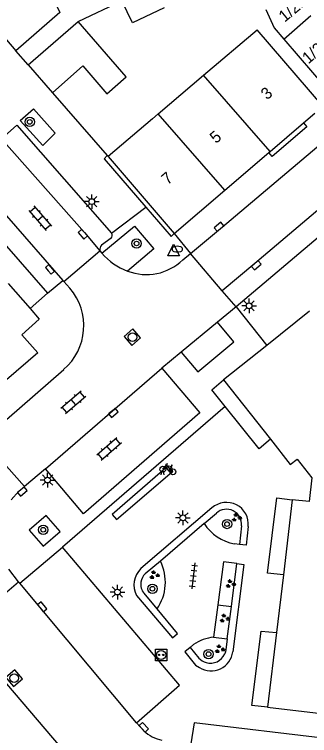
# Model space of a CAD drawing. Extents: x 132998 to 136004, y 396998 to 398512.
# Drawn here: x 134000.7 to 134026, y 397273 to 397334.9 of the extents above; entities that cross this region are included whole.
import ezdxf

# ---------------------------------------------------------------- set-up
doc = ezdxf.new("R2010")
doc.units = 0
for name, color, linetype in [('gg-afsc-erfafscheiding', 7, 'Continuous'), ('gg-afsc-muur', 7, 'Continuous'), ('gg-anno-huisnummerreeks BGT', 7, 'Continuous'), ('gg-bbg-bijgebouw', 7, 'Continuous'), ('gg-bbg-gedigitaliseerde bebouwing', 7, 'Continuous'), ('gg-bbg-gedigitaliseerde bijgebouw', 7, 'Continuous'), ('gg-bbg-hoofdgebouw', 7, 'Continuous'), ('gg-bbg-tussenscheiding', 7, 'Continuous'), ('gg-knt-verharding', 7, 'Continuous'), ('gg-knt-verharding nz', 7, 'Continuous'), ('gt-grn-groengrens', 7, 'Continuous'), ('gt-grn-weggrens', 7, 'Continuous'), ('gt-symb-boom', 7, 'Continuous'), ('gt-symb-brandkraan', 7, 'Continuous'), ('gt-symb-fietsenrek', 7, 'Continuous'), ('gt-symb-groenvak', 7, 'Continuous'), ('gt-symb-klinker verharding', 7, 'Continuous'), ('gt-symb-kolk', 7, 'Continuous'), ('gt-symb-laadpunt elektrisch vervoer', 7, 'Continuous'), ('gt-symb-lichtmast', 7, 'Continuous'), ('gt-symb-rioolschacht', 7, 'Continuous'), ('gt-symb-tegel verharding', 7, 'Continuous'), ('gt-symb-waterafsluiter', 7, 'Continuous')]:
    doc.layers.add(name, color=color, linetype=linetype)

# ---------------------------------------------------------------- blocks, each defined once
blk = doc.blocks.new('gt0-BOOM')
at = {"layer": 'gt-symb-boom'}
for radius in [0.4, 0.2]:
    blk.add_circle((0, 0), radius, dxfattribs=at)
blk = doc.blocks.new('gt0-GRVAK')
at = {"layer": 'gt-symb-groenvak'}
for p, q in [((-0.11, 0.189), (-0.228, 0.24)), ((-0.182, 0.153), (0.088, 0.153)), ((-0.091, 0.211), (-0.156, 0.322)), ((-0.047, 0.214), (-0.047, 0.393)), ((-0.004, 0.211), (0.061, 0.322)), ((0.015, 0.189), (0.133, 0.24)), ((0.262, -0.052), (0.197, 0.059)), ((0.305, -0.049), (0.305, 0.13)), ((0.349, -0.052), (0.414, 0.059)), ((-0.245, -0.228), (-0.363, -0.177)), ((-0.318, -0.264), (-0.047, -0.264)), ((-0.226, -0.206), (-0.291, -0.095)), ((-0.183, -0.203), (-0.183, -0.024)), ((-0.139, -0.206), (-0.074, -0.095)), ((-0.12, -0.228), (-0.002, -0.177)), ((0.243, -0.074), (0.125, -0.023)), ((0.17, -0.11), (0.441, -0.11)), ((0.368, -0.074), (0.486, -0.023))]:
    blk.add_line(p, q, dxfattribs=at)
blk = doc.blocks.new('gt0-LMAST')
at = {"layer": 'gt-symb-lichtmast'}
for p, q in [((-0.005, 0.246), (-0.005, 0.621)), ((-0.182, 0.173), (-0.447, 0.438)), ((0.172, 0.173), (0.437, 0.438)), ((-0.255, -0.004), (-0.63, -0.004)), ((-0.182, -0.181), (-0.447, -0.446)), ((-0.005, -0.254), (-0.005, -0.629)), ((0.437, -0.446), (0.172, -0.181)), ((0.245, -0.004), (0.62, -0.004))]:
    blk.add_line(p, q, dxfattribs=at)
blk.add_circle((-0.005, -0.004), 0.25, dxfattribs=at)
blk = doc.blocks.new('gt0-KOLK')
at = {"layer": 'gt-symb-kolk'}
blk.add_lwpolyline([(0, 0), (0.375, 0), (0.375, 0.4), (-0.375, 0.4), (-0.375, 0), (0, 0)], dxfattribs=at)
blk = doc.blocks.new('gt0-WAFSL')
at = {"layer": 'gt-symb-waterafsluiter'}
for p, q in [((-0.5, -0.333), (0, 0.667)), ((0, 0.667), (0.5, -0.333)), ((0.5, -0.333), (-0.5, -0.333))]:
    blk.add_line(p, q, dxfattribs=at)
blk = doc.blocks.new('gt0-BR')
at = {"layer": 'gt-symb-brandkraan'}
for centre, radius, start, end in [((-0.244, 0), 0.206, 107.56694, 252.43307), ((0.599, -2.664), 3, 106.89205, 107.56694), ((0, -0.691), 0.938, 73.10799, 106.89205), ((-0.599, -2.664), 3, 72.43309, 73.10799), ((0.244, 0), 0.206, 287.56695, 72.43309), ((0.599, 2.664), 3, 252.43307, 253.10797), ((0, 0.691), 0.938, 253.10797, 286.89206), ((-0.599, 2.664), 3, 286.89206, 287.56695)]:
    blk.add_arc(centre, radius, start, end, dxfattribs=at)
blk = doc.blocks.new('gt0-KL1')
at = {"layer": 'gt-symb-klinker verharding'}
for p, q in [((-1.15, 0.3), (1.15, 0.3)), ((-1, -0.3), (-1, 0.3)), ((-0.5, 0.3), (-0.5, 0.45)), ((0, -0.3), (0, 0.3)), ((0.5, 0.3), (0.5, 0.45)), ((1, -0.3), (1, 0.3)), ((-1.15, -0.3), (1.15, -0.3)), ((-0.5, -0.45), (-0.5, -0.3)), ((0.5, -0.45), (0.5, -0.3))]:
    blk.add_line(p, q, dxfattribs=at)
blk = doc.blocks.new('gt0-RS')
at = {"layer": 'gt-symb-rioolschacht'}
blk.add_lwpolyline([(-0.5, -0.5), (0.5, -0.5), (0.5, 0.5), (-0.5, 0.5)], close=True, dxfattribs=at)
blk.add_circle((0, 0), 0.375, dxfattribs=at)
blk = doc.blocks.new('gt0-FREK')
at = {"layer": 'gt-symb-fietsenrek'}
for p, q in [((0.259, 0.762), (0.294, 0.823)), ((0.54, 0.335), (0.259, 0.762)), ((0.294, 0.823), (0.767, 0.714)), ((0.767, 0.714), (0.54, 0.335)), ((0.757, 0.841), (0.866, 0.816)), ((0.767, 0.714), (0.84, 0.822)), ((0.895, 0.252), (0.767, 0.714))]:
    blk.add_line(p, q, dxfattribs=at)
for points in [[(0.036, 0.476), (0.228, 0.708), (0.259, 0.762)], [(0.294, 0.823), (0.36, 0.937), (0.452, 0.935)], [(-0.124, 0), (-0.047, 0.312), (0.053, 0.312), (0.12, 0)], [(0.54, 0.335), (0.555, 0.305), (0.895, 0.252)]]:
    blk.add_lwpolyline(points, dxfattribs=at)
for centre in [(0.036, 0.476), (0.895, 0.252)]:
    blk.add_circle(centre, 0.252, dxfattribs=at)
blk = doc.blocks.new('gt0-LEV')
at = {"layer": 'gt-symb-laadpunt elektrisch vervoer'}
blk.add_lwpolyline([(-0.486, 0.501), (0.486, 0.501), (0.486, -0.499), (-0.486, -0.499)], close=True, dxfattribs=at)
for centre, radius in [((0, 0), 0.393), ((-0.186, 0), 0.0566), ((0.186, 0), 0.0566)]:
    blk.add_circle(centre, radius, dxfattribs=at)
blk = doc.blocks.new('gt0-TEG1')
at = {"layer": 'gt-symb-tegel verharding'}
for p, q in [((-1.125, 0), (1.125, 0)), ((-0.9, -0.25), (-0.9, 0.25)), ((-0.45, -0.25), (-0.45, 0.25)), ((0, -0.25), (0, 0.25)), ((0.45, -0.25), (0.45, 0.25)), ((0.9, -0.25), (0.9, 0.25))]:
    blk.add_line(p, q, dxfattribs=at)

msp = doc.modelspace()

# ---------------------------------------------------------------- linework, layer by layer
at = {"layer": 'gg-afsc-erfafscheiding'}
msp.add_line((134006.13, 397334.28), (134009.883, 397336.052), dxfattribs=at)
at = {"layer": 'gg-afsc-muur'}
for p, q in [((134003.94, 397328.15), (134008.631, 397322.771)), ((134008.631, 397322.771), (134008.71, 397322.68))]:
    msp.add_line(p, q, dxfattribs=at)
at = {"layer": 'gg-bbg-bijgebouw'}
for q in [(134006.13, 397334.28), (134003.94, 397328.15)]:
    msp.add_line((134001.85, 397330.56), q, dxfattribs=at)
msp.add_lwpolyline([(134003.94, 397328.15), (134006.53, 397330.48), (134008.6, 397328.08), (134010.26, 397329.52), (134006.13, 397334.28)], dxfattribs=at)
at = {"layer": 'gg-bbg-gedigitaliseerde bebouwing'}
for p, q in [((134016.879, 397329.66), (134021.477, 397333.577)), ((134027.117, 397327), (134021.477, 397333.577)), ((134013.003, 397326.359), (134016.879, 397329.66)), ((134012.5, 397325.93), (134013.003, 397326.359)), ((134012.5, 397325.93), (134008.71, 397322.68))]:
    msp.add_line(p, q, dxfattribs=at)
msp.add_lwpolyline([(134008.902, 397338.118), (134004.162, 397335.893), (134004.57, 397335.05), (134000.8, 397331.77)], dxfattribs=at)
at = {"layer": 'gg-bbg-gedigitaliseerde bijgebouw'}
msp.add_line((134023.775, 397332.769), (134028.004, 397327.811), dxfattribs=at)
for points in [[(134013.496, 397335.449), (134010.781, 397334.16), (134009.883, 397336.052)], [(134022.234, 397335.304), (134022.942, 397333.746), (134023.775, 397332.769)]]:
    msp.add_lwpolyline(points, dxfattribs=at)
at = {"layer": 'gg-bbg-hoofdgebouw'}
for p, q in [((134000, 397332.692), (134000.8, 397331.77)), ((134025.446, 397325.569), (134026.434, 397326.414)), ((134022.586, 397323.118), (134025.446, 397325.569)), ((134008.71, 397322.68), (134014.355, 397316.066)), ((134018.703, 397319.791), (134022.485, 397323.031)), ((134022.485, 397323.031), (134022.586, 397323.118)), ((134014.355, 397316.066), (134018.703, 397319.791)), ((134000.141, 397311.785), (134002.015, 397309.624)), ((134025.98, 397309.39), (134022.309, 397306.464)), ((134022.309, 397306.464), (134018.59, 397303.5)), ((134018.59, 397303.5), (134022.611, 397298.406)), ((134024.49, 397293.21), (134023.726, 397286.757)), ((134023.726, 397286.757), (134023.141, 397281.817)), ((134023.141, 397281.817), (134022.38, 397275.39)), ((134022.38, 397275.39), (134031.91, 397274.26))]:
    msp.add_line(p, q, dxfattribs=at)
for points in [[(134002.015, 397309.624), (134002.8, 397308.72), (134001.31, 397307.37), (134002.68, 397305.82), (134000, 397303.498)], [(134022.611, 397298.406), (134024.32, 397296.24), (134024.9, 397296.69), (134026.16, 397295.1), (134025.94, 397293.05), (134024.49, 397293.21)]]:
    msp.add_lwpolyline(points, dxfattribs=at)
at = {"layer": 'gg-bbg-tussenscheiding'}
for p, q in [((134023.775, 397332.769), (134026.092, 397334.794)), ((134022.586, 397323.118), (134016.879, 397329.66)), ((134018.703, 397319.791), (134013.003, 397326.359))]:
    msp.add_line(p, q, dxfattribs=at)
at = {"layer": 'gg-knt-verharding'}
for p, q in [((134063.328, 397346.711), (134019.666, 397309.78)), ((134001.85, 397330.56), (134000.8, 397331.77)), ((134000.884, 397325.381), (133999.554, 397324.192)), ((134000.884, 397325.381), (134008.997, 397316.092)), ((134008.955, 397315.677), (134008.139, 397315.066)), ((134000, 397314.975), (134003.514, 397310.941)), ((134004.916, 397311.955), (134008.004, 397314.585)), ((134008.004, 397314.585), (134008.173, 397314.39)), ((134015.104, 397313.803), (134015.771, 397314.345)), ((134018.486, 397311.163), (134015.771, 397314.345)), ((134003.514, 397310.941), (134004.834, 397312.029)), ((134004.916, 397311.955), (134004.834, 397312.029)), ((134005.423, 397311.371), (134004.916, 397311.955)), ((134019.666, 397309.78), (134018.486, 397311.163)), ((134019.666, 397309.78), (134018.087, 397308.471)), ((134018.087, 397308.471), (134014.976, 397305.892)), ((134014.976, 397305.892), (134013.298, 397304.501)), ((134000, 397300.097), (134004.892, 397304.385)), ((134001.532, 397294.337), (134000, 397296.092)), ((134003.321, 397295.874), (134001.532, 397294.337)), ((134017.6, 397292.503), (134011.516, 397287.3)), ((134016.923, 397291.157), (134013.182, 397287.937)), ((134020.135, 397290.968), (134019.964, 397289.374)), ((134001.139, 397286.035), (134004.784, 397289.138)), ((134019.964, 397289.374), (134019.542, 397289.42)), ((134019.268, 397284.044), (134019.731, 397287.734)), ((134001.032, 397286.167), (134000.192, 397287.248)), ((133996.113, 397281.995), (134001.032, 397286.167)), ((134001.032, 397286.167), (134001.139, 397286.035)), ((134018.11, 397284.194), (134017.749, 397281.411)), ((134016.036, 397280.778), (134015.738, 397280.525)), ((134015.738, 397280.525), (134016.485, 397279.617)), ((134011.767, 397273.35), (134011.137, 397274.063))]:
    msp.add_line(p, q, dxfattribs=at)
for points in [[(134015.771, 397314.345), (134018.337, 397316.502), (134062.169, 397353.601)], [(134001.158, 397325.791), (134002.305, 397326.78), (134004.17, 397324.694), (134003.12, 397323.635), (134001.158, 397325.791)], [(134025.446, 397325.569), (134025.739, 397325.227), (134022.777, 397322.689), (134022.485, 397323.031)], [(134008.631, 397322.771), (134008.36, 397322.49), (134011.95, 397318.325)], [(134011.95, 397318.325), (134014.1, 397315.83), (134014.355, 397316.066)], [(134008.173, 397314.39), (134010.954, 397316.711), (134012.616, 397314.746), (134010.37, 397312.849)], [(134014.976, 397305.892), (134016.38, 397304.199), (134019.491, 397306.777), (134018.087, 397308.471)], [(134013.298, 397304.501), (134016.562, 397300.664), (134006.591, 397292.007), (134003.321, 397295.874)], [(134018.748, 397301.204), (134017.607, 397302.636), (134018.59, 397303.5)], [(134022.611, 397298.406), (134021.638, 397297.575), (134018.748, 397301.204)], [(134000.395, 397293.21), (134001.04, 397293.933), (134001.532, 397294.337)], [(134023.726, 397286.757), (134022.37, 397286.915), (134023.158, 397293.384), (134024.49, 397293.21)], [(134004.597, 397290.475), (134003.398, 397291.857), (134001.94, 397290.591), (134003.14, 397289.209), (134004.597, 397290.475)], [(134020.712, 397290.906), (134020.541, 397289.31), (134019.964, 397289.374)], [(134011.137, 397274.063), (134014.826, 397277.282), (134004.784, 397289.138)], [(134019.731, 397287.734), (134018.587, 397287.874), (134018.11, 397284.194)], [(134019.731, 397287.734), (134020.327, 397287.661), (134019.384, 397280.154)], [(134011.138, 397284.978), (134014.214, 397281.358), (134014.645, 397281.725), (134012.896, 397283.829)], [(134022.38, 397275.39), (134021.033, 397275.529), (134021.814, 397281.919), (134023.141, 397281.817)], [(134015.738, 397280.525), (134015.281, 397280.136), (134016.205, 397279.013), (134016.539, 397278.8)], [(134027.387, 397270.863), (134027.608, 397272.666), (134016.092, 397274.058), (134015.807, 397272.255)]]:
    msp.add_lwpolyline(points, dxfattribs=at)
for centre, radius, start, end in [((134008.762, 397315.906), 0.3, 310.14302, 38.29911), ((134008.509, 397314.703), 0.519, 135.53729, 193.10754), ((134012.192, 397317.783), 5.259, 220.17242, 249.73509), ((134011.989, 397317.04), 4.492, 248.8818, 313.90559), ((134001.646, 397308.145), 4.967, 310.80227, 40.50444), ((134018.852, 397291.111), 1.872, 353.70777, 131.96073), ((134018.849, 397291.104), 1.293, 353.94108, 132.20759), ((134020.332, 397293.454), 4.111, 213.97462, 258.9183), ((134009.559, 397286.125), 4.051, 325.46856, 26.5664), ((134012.894, 397285.884), 1.976, 134.21631, 207.29146), ((134018.221, 397277.499), 3.94, 96.88034, 123.68094), ((134017.53, 397280.384), 1.868, 237.96701, 352.93466), ((134014.058, 397275.893), 3.423, 227.98566, 257.53375)]:
    msp.add_arc(centre, radius, start, end, dxfattribs=at)
at = {"layer": 'gg-knt-verharding nz'}
for p, q in [((134000, 397317.578), (134004.834, 397312.029)), ((134003.321, 397295.874), (134013.298, 397304.501)), ((134011.137, 397274.063), (134001.139, 397286.035)), ((134000, 397277.389), (134004.584, 397271.984))]:
    msp.add_line(p, q, dxfattribs=at)
for points in [[(134063.478, 397349.192), (134034.642, 397324.82), (134021.276, 397313.492), (134018.486, 397311.163)], [(133999.554, 397324.192), (134006.678, 397316.146), (134008.004, 397314.585)], [(134009.044, 397291.943), (134009.43, 397291.499), (134014.199, 397295.613), (134013.823, 397296.079), (134009.044, 397291.943)]]:
    msp.add_lwpolyline(points, dxfattribs=at)
at = {"layer": 'gt-grn-groengrens'}
for p, q in [((134016.923, 397291.157), (134017.981, 397292.062)), ((134013.182, 397287.937), (134011.879, 397286.854)), ((134012.896, 397283.829), (134011.779, 397285.173)), ((134018.11, 397284.194), (134019.268, 397284.044)), ((134018.921, 397281.278), (134019.268, 397284.044)), ((134017.749, 397281.411), (134018.921, 397281.278))]:
    msp.add_line(p, q, dxfattribs=at)
msp.add_lwpolyline([(134018.921, 397281.278), (134018.8, 397280.322), (134018.764, 397280.144), (134018.701, 397279.972)], dxfattribs=at)
for centre, radius, start, end in [((134012.86, 397285.91), 1.361, 136.11432, 170.11181), ((134012.702, 397285.94), 1.2, 170.23824, 219.74209), ((134017.456, 397280.543), 1.37, 254.89109, 335.34224), ((134017.409, 397280.376), 1.196, 219.40023, 254.95969)]:
    msp.add_arc(centre, radius, start, end, dxfattribs=at)
at = {"layer": 'gt-grn-weggrens'}
for p, q in [((134008.997, 397316.092), (134011.95, 397318.325)), ((134014.355, 397316.066), (134015.771, 397314.345)), ((134003.514, 397310.941), (134002.015, 397309.624)), ((134019.666, 397309.78), (134022.309, 397306.464)), ((134018.748, 397301.204), (134004.784, 397289.138))]:
    msp.add_line(p, q, dxfattribs=at)

# ---------------------------------------------------------------- block references
at = {"layer": 'gt-symb-boom'}
for p in [(134001.981, 397325.661), (134011.145, 397315.213), (134003.139, 397290.633), (134018.899, 397291.123), (134012.502, 397285.565), (134017.31, 397279.951)]:
    msp.add_blockref('gt0-BOOM', p, dxfattribs=at)
at = {"layer": 'gt-symb-brandkraan'}
msp.add_blockref('gt0-BR', (134014.636, 397314.732), dxfattribs=at)
at = {"layer": 'gt-symb-fietsenrek'}
msp.add_blockref('gt0-FREK', (134013.362, 397295.352), dxfattribs=at)
at = {"layer": 'gt-symb-groenvak'}
for p in [(134019.71, 397291.677), (134012.656, 397286.742), (134019.196, 397285.985), (134018.681, 397283.018), (134018.257, 397280.383)]:
    msp.add_blockref('gt0-GRVAK', p, dxfattribs=at)
at = {"layer": 'gt-symb-klinker verharding'}
for p, rotation in [((134002.875, 397317.385), -48.85180488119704), ((134005.726, 397301.584), 40.458381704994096), ((134008.79, 397297.588), 40.862406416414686)]:
    msp.add_blockref('gt0-KL1', p, dxfattribs=dict(at, rotation=rotation))
at = {"layer": 'gt-symb-kolk'}
for p, rotation in [((134018.337, 397316.502), 40.01095771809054), ((134006.678, 397316.146), 131.5229686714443), ((134003.569, 397312.868), -48.56622929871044), ((134021.276, 397313.492), -139.70310379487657), ((134009.023, 397300.82), -139.05673786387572), ((134001.22, 397294.069), -139.33659613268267), ((134002.894, 397283.886), -51.698006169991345), ((134011.619, 397273.535), -47.14809158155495)]:
    msp.add_blockref('gt0-KOLK', p, dxfattribs=dict(at, rotation=rotation))
at = {"layer": 'gt-symb-laadpunt elektrisch vervoer'}
msp.add_blockref('gt0-LEV', (134013.246, 397279.878), dxfattribs=at)
at = {"layer": 'gt-symb-lichtmast'}
for p in [(134007.303, 397318.815), (134020.79, 397309.866), (134003.512, 397294.902), (134015.116, 397291.653), (134009.508, 397285.284)]:
    msp.add_blockref('gt0-LMAST', p, dxfattribs=at)
at = {"layer": 'gt-symb-rioolschacht'}
for p, rotation in [((134010.787, 397307.173), 131.22904927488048), ((134000.646, 397277.888), -49.62237024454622)]:
    msp.add_blockref('gt0-RS', p, dxfattribs=dict(at, rotation=rotation))
at = {"layer": 'gt-symb-tegel verharding', "rotation": -96.7767828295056}
msp.add_blockref('gt0-TEG1', (134016.016, 397286.681), dxfattribs=at)
at = {"layer": 'gt-symb-waterafsluiter'}
msp.add_blockref('gt0-WAFSL', (134014.321, 397314.481), dxfattribs=at)

# ---------------------------------------------------------------- texts
at = {"layer": 'gg-anno-huisnummerreeks BGT'}
for s, rotation, p in [('1/25', 39.7, (134023.834, 397334.174)), ('1/28', 40.7, (134025.869, 397330.591)), ('3', 40.6, (134022.324, 397327.502)), ('5', 40.6, (134017.946, 397323.751)), ('7', 40.6, (134013.801, 397320.199))]:
    msp.add_text(s, height=1, rotation=rotation, dxfattribs=at).set_placement(p)

doc.saveas('drawing.dxf')
